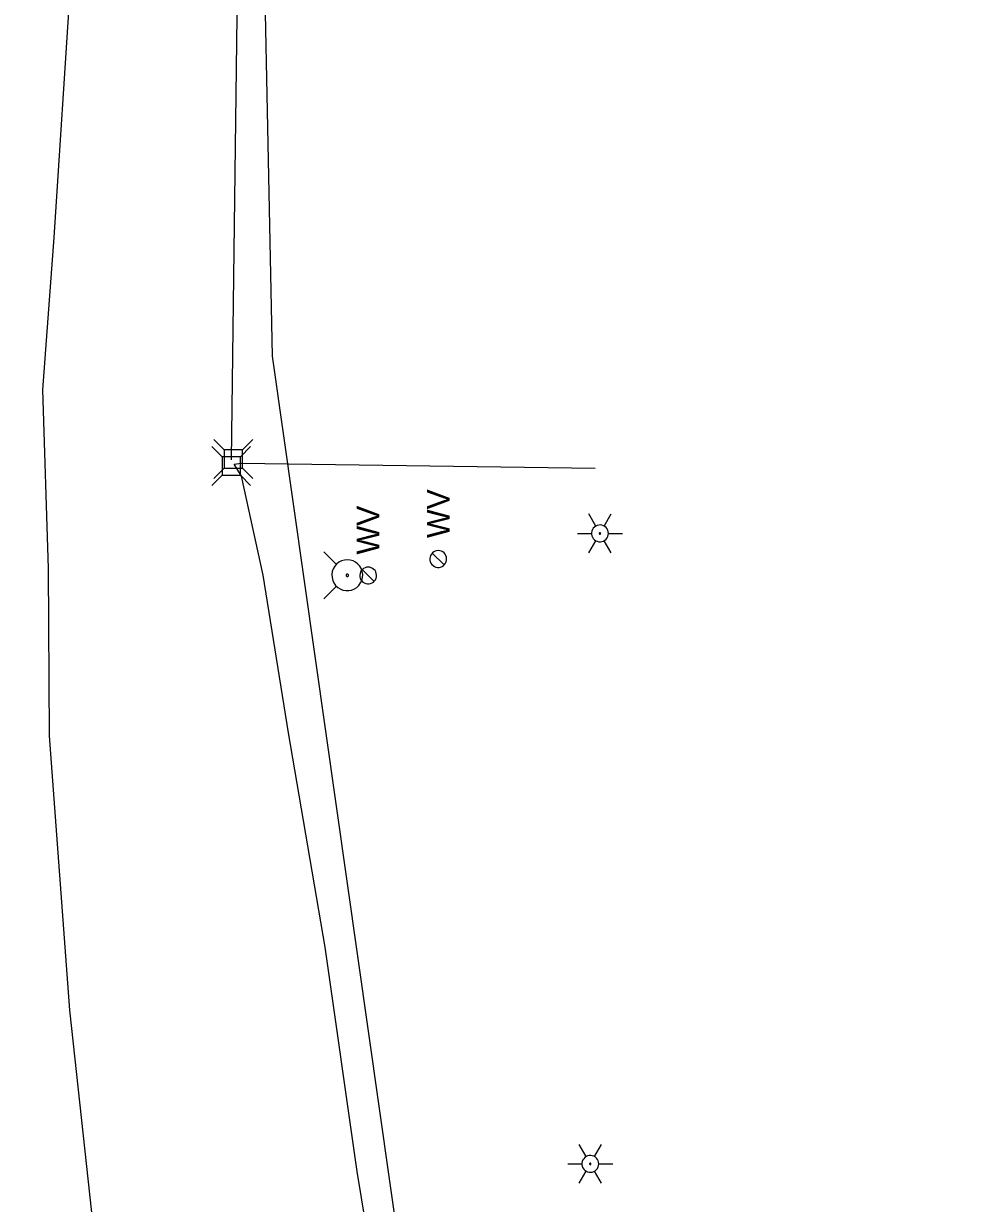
# Model space of a CAD drawing. Extents: x 596028 to 606371, y 330010 to 403088.
# Drawn here: x 604446.4 to 604608, y 338456.3 to 338656.8 of the extents above; entities that cross this region are included whole.
import ezdxf

# ---------------------------------------------------------------- set-up
doc = ezdxf.new("R2010")
doc.units = 0
for name, color, linetype in [('E_FTMS_Conduit', 7, 'Continuous'), ('E_LTG', 7, 'Continuous'), ('E_UTL_T', 7, 'Continuous'), ('E_UTL_T_UG', 7, 'Continuous'), ('E_UTL_W', 7, 'Continuous'), ('E_UTL_WHydrant', 7, 'Continuous')]:
    doc.layers.add(name, color=color, linetype=linetype)

msp = doc.modelspace()

# ---------------------------------------------------------------- linework, layer by layer
at = {"layer": 'E_FTMS_Conduit'}
msp.add_lwpolyline([(604482.26, 338261.55), (604473.93, 338334.41), (604464.29, 338400.61), (604460.79, 338428.69), (604454.21, 338489.14), (604450.76, 338535.77), (604450.59, 338564.2), (604449.65, 338594.55), (604451.53, 338620.45), (604457.08, 338705.91), (604458.98, 338757.42), (604459.6, 338770.85), (604464.03, 338838.22), (604466.7, 338902.27), (604467.92, 338969.11), (604469.17, 339000.91), (604443.18, 339030.65), (604422.51, 339055.17), (604397.22, 339086.29), (604379.91, 339100.81)], dxfattribs=at)
at = {"layer": 'E_LTG'}
for points in [[(604543.61, 338571.4), (604542.42, 338573.46)], [(604545.04, 338571.4), (604546.23, 338573.46)], [(604540.52, 338570.16), (604542.9, 338570.16)], [(604545.76, 338570.16), (604545.73, 338570.43), (604545.65, 338570.69), (604545.53, 338570.93), (604545.36, 338571.14), (604545.16, 338571.32), (604544.92, 338571.46), (604544.66, 338571.55), (604544.4, 338571.59), (604544.12, 338571.57), (604543.86, 338571.51), (604543.61, 338571.4), (604543.39, 338571.24), (604543.2, 338571.04), (604543.06, 338570.81), (604542.96, 338570.56), (604542.91, 338570.29), (604542.91, 338570.02), (604542.96, 338569.76), (604543.06, 338569.5), (604543.2, 338569.27), (604543.39, 338569.08), (604543.61, 338568.92), (604543.86, 338568.81), (604544.12, 338568.74), (604544.4, 338568.73), (604544.66, 338568.77), (604544.92, 338568.86), (604545.16, 338568.99), (604545.36, 338569.17), (604545.53, 338569.39), (604545.65, 338569.63), (604545.73, 338569.89), (604545.76, 338570.16)], [(604545.76, 338570.16), (604545.73, 338570.43), (604545.65, 338570.69), (604545.53, 338570.93), (604545.36, 338571.14), (604545.16, 338571.32), (604544.92, 338571.46), (604544.66, 338571.55), (604544.4, 338571.59), (604544.12, 338571.57), (604543.86, 338571.51), (604543.61, 338571.4), (604543.39, 338571.24), (604543.2, 338571.04), (604543.06, 338570.81), (604542.96, 338570.56), (604542.91, 338570.29), (604542.91, 338570.02), (604542.96, 338569.76), (604543.06, 338569.5), (604543.2, 338569.27), (604543.39, 338569.08), (604543.61, 338568.92), (604543.86, 338568.81), (604544.12, 338568.74), (604544.4, 338568.73), (604544.66, 338568.77), (604544.92, 338568.86), (604545.16, 338568.99), (604545.36, 338569.17), (604545.53, 338569.39), (604545.65, 338569.63), (604545.73, 338569.89), (604545.76, 338570.16)], [(604545.76, 338570.16), (604545.73, 338570.43), (604545.65, 338570.69), (604545.53, 338570.93), (604545.36, 338571.14), (604545.16, 338571.32), (604544.92, 338571.46), (604544.66, 338571.55), (604544.4, 338571.59), (604544.12, 338571.57), (604543.86, 338571.51), (604543.61, 338571.4), (604543.39, 338571.24), (604543.2, 338571.04), (604543.06, 338570.81), (604542.96, 338570.56), (604542.91, 338570.29), (604542.91, 338570.02), (604542.96, 338569.76), (604543.06, 338569.5), (604543.2, 338569.27), (604543.39, 338569.08), (604543.61, 338568.92), (604543.86, 338568.81), (604544.12, 338568.74), (604544.4, 338568.73), (604544.66, 338568.77), (604544.92, 338568.86), (604545.16, 338568.99), (604545.36, 338569.17), (604545.53, 338569.39), (604545.65, 338569.63), (604545.73, 338569.89), (604545.76, 338570.16)], [(604544.45, 338570.16), (604544.44, 338570.18), (604544.44, 338570.2), (604544.43, 338570.22), (604544.41, 338570.24), (604544.4, 338570.26), (604544.38, 338570.27), (604544.36, 338570.27), (604544.33, 338570.28), (604544.31, 338570.28), (604544.29, 338570.27), (604544.27, 338570.26), (604544.25, 338570.25), (604544.23, 338570.23), (604544.22, 338570.21), (604544.21, 338570.19), (604544.21, 338570.17), (604544.21, 338570.15), (604544.21, 338570.12), (604544.22, 338570.1), (604544.23, 338570.08), (604544.25, 338570.07), (604544.27, 338570.05), (604544.29, 338570.05), (604544.31, 338570.04), (604544.33, 338570.04), (604544.36, 338570.04), (604544.38, 338570.05), (604544.4, 338570.06), (604544.41, 338570.08), (604544.43, 338570.09), (604544.44, 338570.11), (604544.44, 338570.14), (604544.45, 338570.16)], [(604545.76, 338570.16), (604548.14, 338570.16)], [(604542.42, 338566.86), (604543.61, 338568.92)], [(604546.23, 338566.86), (604545.04, 338568.92)], [(604541.97, 338464.25), (604540.78, 338466.31)], [(604543.4, 338464.25), (604544.59, 338466.31)], [(604544.11, 338463.01), (604544.09, 338463.28), (604544.01, 338463.54), (604543.89, 338463.78), (604543.72, 338464), (604543.51, 338464.18), (604543.28, 338464.31), (604543.02, 338464.4), (604542.75, 338464.44), (604542.48, 338464.43), (604542.22, 338464.36), (604541.97, 338464.25), (604541.75, 338464.09), (604541.56, 338463.89), (604541.41, 338463.67), (604541.31, 338463.41), (604541.26, 338463.15), (604541.26, 338462.88), (604541.31, 338462.61), (604541.41, 338462.36), (604541.56, 338462.13), (604541.75, 338461.93), (604541.97, 338461.77), (604542.22, 338461.66), (604542.48, 338461.6), (604542.75, 338461.58), (604543.02, 338461.62), (604543.28, 338461.71), (604543.51, 338461.85), (604543.72, 338462.03), (604543.89, 338462.24), (604544.01, 338462.48), (604544.09, 338462.74), (604544.11, 338463.01)], [(604544.11, 338463.01), (604544.09, 338463.28), (604544.01, 338463.54), (604543.89, 338463.78), (604543.72, 338464), (604543.51, 338464.18), (604543.28, 338464.31), (604543.02, 338464.4), (604542.75, 338464.44), (604542.48, 338464.43), (604542.22, 338464.36), (604541.97, 338464.25), (604541.75, 338464.09), (604541.56, 338463.89), (604541.41, 338463.67), (604541.31, 338463.41), (604541.26, 338463.15), (604541.26, 338462.88), (604541.31, 338462.61), (604541.41, 338462.36), (604541.56, 338462.13), (604541.75, 338461.93), (604541.97, 338461.77), (604542.22, 338461.66), (604542.48, 338461.6), (604542.75, 338461.58), (604543.02, 338461.62), (604543.28, 338461.71), (604543.51, 338461.85), (604543.72, 338462.03), (604543.89, 338462.24), (604544.01, 338462.48), (604544.09, 338462.74), (604544.11, 338463.01)], [(604544.11, 338463.01), (604544.09, 338463.28), (604544.01, 338463.54), (604543.89, 338463.78), (604543.72, 338464), (604543.51, 338464.18), (604543.28, 338464.31), (604543.02, 338464.4), (604542.75, 338464.44), (604542.48, 338464.43), (604542.22, 338464.36), (604541.97, 338464.25), (604541.75, 338464.09), (604541.56, 338463.89), (604541.41, 338463.67), (604541.31, 338463.41), (604541.26, 338463.15), (604541.26, 338462.88), (604541.31, 338462.61), (604541.41, 338462.36), (604541.56, 338462.13), (604541.75, 338461.93), (604541.97, 338461.77), (604542.22, 338461.66), (604542.48, 338461.6), (604542.75, 338461.58), (604543.02, 338461.62), (604543.28, 338461.71), (604543.51, 338461.85), (604543.72, 338462.03), (604543.89, 338462.24), (604544.01, 338462.48), (604544.09, 338462.74), (604544.11, 338463.01)], [(604538.87, 338463.01), (604541.25, 338463.01)], [(604542.8, 338463.01), (604542.8, 338463.03), (604542.79, 338463.06), (604542.78, 338463.08), (604542.77, 338463.09), (604542.75, 338463.11), (604542.73, 338463.12), (604542.71, 338463.13), (604542.69, 338463.13), (604542.67, 338463.13), (604542.64, 338463.12), (604542.62, 338463.11), (604542.61, 338463.1), (604542.59, 338463.08), (604542.58, 338463.07), (604542.57, 338463.04), (604542.56, 338463.02), (604542.56, 338463), (604542.57, 338462.98), (604542.58, 338462.96), (604542.59, 338462.94), (604542.61, 338462.92), (604542.62, 338462.91), (604542.64, 338462.9), (604542.67, 338462.89), (604542.69, 338462.89), (604542.71, 338462.9), (604542.73, 338462.9), (604542.75, 338462.91), (604542.77, 338462.93), (604542.78, 338462.95), (604542.79, 338462.97), (604542.8, 338462.99), (604542.8, 338463.01)], [(604544.11, 338463.01), (604546.49, 338463.01)], [(604540.78, 338459.71), (604541.97, 338461.77)], [(604544.59, 338459.71), (604543.4, 338461.77)]]:
    msp.add_lwpolyline(points, dxfattribs=at)
at = {"layer": 'E_UTL_T'}
for points in [[(604480.1, 338583.17), (604478.35, 338584.92)], [(604480.46, 338584.34), (604478.71, 338586.09)], [(604483.55, 338584.34), (604480.46, 338584.34)], [(604480.46, 338584.34), (604480.46, 338581.24)], [(604483.2, 338583.17), (604484.95, 338584.92)], [(604483.55, 338584.34), (604485.31, 338586.09)], [(604483.55, 338581.24), (604483.55, 338584.34)], [(604483.2, 338583.17), (604480.1, 338583.17)], [(604480.1, 338583.17), (604480.1, 338580.07)], [(604483.2, 338580.07), (604483.2, 338583.17)], [(604480.46, 338581.24), (604478.71, 338579.49)], [(604480.46, 338581.24), (604483.55, 338581.24)], [(604483.55, 338581.24), (604485.31, 338579.49)], [(604480.1, 338580.07), (604478.35, 338578.32)], [(604480.1, 338580.07), (604483.2, 338580.07)], [(604483.2, 338580.07), (604484.95, 338578.32)]]:
    msp.add_lwpolyline(points, dxfattribs=at)
at = {"layer": 'E_UTL_T_UG'}
for points in [[(604481.71, 338582.68), (604483.97, 338760.08), (604484.94, 338767.82), (604486.38, 338775.38), (604487.85, 338777.99), (604490.94, 338781.48), (604495.94, 338783.91), (604536.09, 338781.88), (604555.81, 338781.9), (604562.17, 338782.36), (604565.94, 338783.42), (604578.66, 338781.98), (604607.98, 338781)], [(604565.56, 338094.25), (604551.01, 338191.51), (604532.12, 338333.05), (604521.96, 338390.75), (604510.45, 338447.32), (604488.65, 338600.27), (604487.39, 338664.2), (604490.15, 338716.8), (604494.46, 338768.45), (604497.77, 338778.83), (604521.63, 338779.92), (604565.86, 338779.33)], [(604482.17, 338581.9), (604483.33, 338582.09), (604543.52, 338581.24)], [(604527.56, 338307.08), (604527.69, 338322.98), (604523.97, 338346.4), (604516.84, 338378.02), (604503.06, 338461.71), (604497.61, 338499.84), (604491.36, 338536.24), (604487.07, 338563.08), (604483.37, 338579.88), (604482.17, 338581.9)]]:
    msp.add_lwpolyline(points, dxfattribs=at)
at = {"layer": 'E_UTL_W'}
for points in [[(604516.84, 338567.23), (604516.57, 338567.2), (604516.31, 338567.13), (604516.07, 338567), (604515.85, 338566.83), (604515.68, 338566.63), (604515.54, 338566.39), (604515.45, 338566.14), (604515.41, 338565.87), (604515.43, 338565.6), (604515.49, 338565.34), (604515.6, 338565.09), (604515.76, 338564.87), (604515.96, 338564.68), (604516.18, 338564.53), (604516.43, 338564.43), (604516.7, 338564.38), (604516.97, 338564.38), (604517.24, 338564.43), (604517.49, 338564.53), (604517.72, 338564.68), (604517.91, 338564.87), (604518.07, 338565.09), (604518.18, 338565.34), (604518.25, 338565.6), (604518.26, 338565.87), (604518.22, 338566.14), (604518.13, 338566.39), (604518, 338566.63), (604517.82, 338566.83), (604517.61, 338567), (604517.37, 338567.13), (604517.11, 338567.2), (604516.84, 338567.23)], [(604517.84, 338564.79), (604515.83, 338566.81)], [(604504.92, 338564.43), (604504.65, 338564.41), (604504.39, 338564.33), (604504.15, 338564.21), (604503.94, 338564.04), (604503.76, 338563.83), (604503.63, 338563.6), (604503.54, 338563.34), (604503.5, 338563.07), (604503.51, 338562.8), (604503.58, 338562.54), (604503.69, 338562.29), (604503.85, 338562.07), (604504.04, 338561.89), (604504.27, 338561.74), (604504.52, 338561.64), (604504.79, 338561.59), (604505.06, 338561.59), (604505.33, 338561.64), (604505.58, 338561.74), (604505.81, 338561.89), (604506, 338562.07), (604506.16, 338562.29), (604506.27, 338562.54), (604506.33, 338562.8), (604506.35, 338563.07), (604506.31, 338563.34), (604506.22, 338563.6), (604506.09, 338563.83), (604505.91, 338564.04), (604505.69, 338564.21), (604505.45, 338564.33), (604505.19, 338564.41), (604504.92, 338564.43)], [(604505.93, 338562), (604503.92, 338564.01)]]:
    msp.add_lwpolyline(points, dxfattribs=at)
at = {"layer": 'E_UTL_WHydrant'}
for points in [[(604499.55, 338564.87), (604497.4, 338567.02)], [(604501.38, 338565.66), (604500.89, 338565.61), (604500.41, 338565.47), (604499.96, 338565.25), (604499.57, 338564.94), (604499.25, 338564.56), (604499, 338564.13), (604498.83, 338563.66), (604498.76, 338563.16), (604498.79, 338562.67), (604498.9, 338562.18), (604499.11, 338561.73), (604499.4, 338561.32), (604499.76, 338560.98), (604500.18, 338560.71), (604500.64, 338560.52), (604501.13, 338560.43), (604501.63, 338560.43), (604502.12, 338560.52), (604502.58, 338560.71), (604503, 338560.98), (604503.36, 338561.32), (604503.65, 338561.73), (604503.86, 338562.18), (604503.98, 338562.67), (604504, 338563.16), (604503.93, 338563.66), (604503.77, 338564.13), (604503.52, 338564.56), (604503.19, 338564.94), (604502.8, 338565.25), (604502.36, 338565.47), (604501.88, 338565.61), (604501.38, 338565.66)], [(604501.38, 338563.24), (604501.34, 338563.24), (604501.31, 338563.23), (604501.27, 338563.21), (604501.24, 338563.18), (604501.22, 338563.16), (604501.2, 338563.12), (604501.19, 338563.09), (604501.18, 338563.05), (604501.18, 338563.01), (604501.19, 338562.97), (604501.21, 338562.94), (604501.23, 338562.91), (604501.26, 338562.88), (604501.29, 338562.86), (604501.33, 338562.85), (604501.36, 338562.84), (604501.4, 338562.84), (604501.44, 338562.85), (604501.47, 338562.86), (604501.51, 338562.88), (604501.53, 338562.91), (604501.56, 338562.94), (604501.57, 338562.97), (604501.58, 338563.01), (604501.58, 338563.05), (604501.58, 338563.09), (604501.56, 338563.12), (604501.55, 338563.16), (604501.52, 338563.18), (604501.49, 338563.21), (604501.46, 338563.23), (604501.42, 338563.24), (604501.38, 338563.24)], [(604499.55, 338561.2), (604497.4, 338559.06)]]:
    msp.add_lwpolyline(points, dxfattribs=at)

# ---------------------------------------------------------------- texts
at = {"layer": 'E_UTL_W'}
for p in [(604518.76, 338569.37), (604506.85, 338566.57)]:
    msp.add_text('WV', height=3.85, rotation=90, dxfattribs=at).set_placement(p)

doc.saveas('drawing.dxf')
